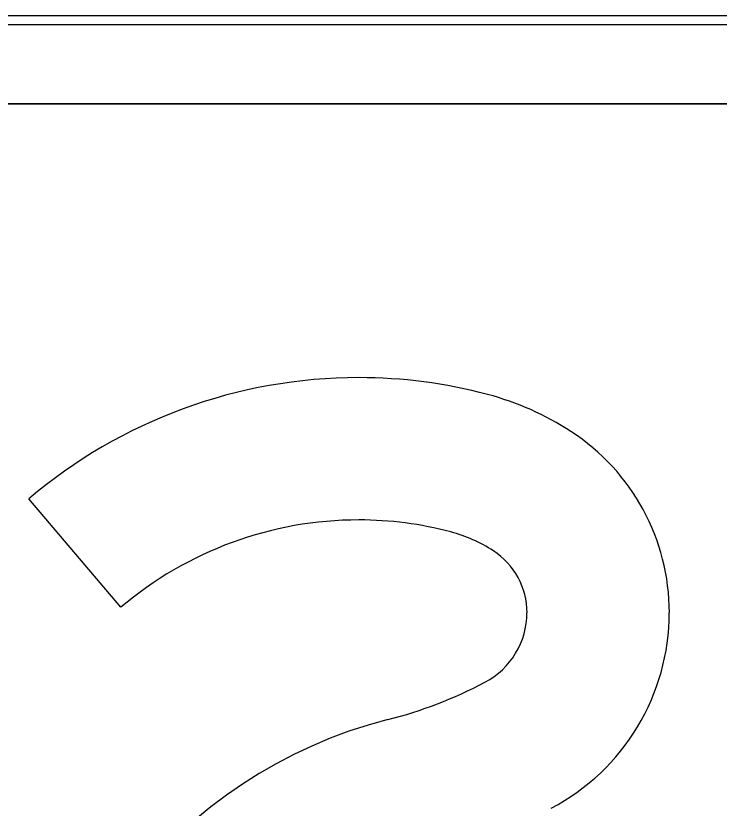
# Model space of a CAD drawing. Extents: x 2149961 to 2150220, y 145114 to 145240.
# Drawn here: x 2150098.719 to 2150100.053, y 145162.297 to 145163.8 of the extents above; entities that cross this region are included whole.
import ezdxf

# ---------------------------------------------------------------- set-up
doc = ezdxf.new("R2010")
doc.units = 0
for name, color, linetype in [('GSBWFILL', 7, 'Continuous'), ('GSCOLORFILL', 7, 'Continuous'), ('GSOUTLINE', 7, 'Continuous')]:
    doc.layers.add(name, color=color, linetype=linetype)

msp = doc.modelspace()

# ---------------------------------------------------------------- linework, layer by layer
at = {"layer": 'GSBWFILL'}
for p, q in [((2150105.1121, 145163.7999), (2150091.4452, 145163.7999)), ((2150091.4452, 145163.6333), (2150105.1121, 145163.6333))]:
    msp.add_line(p, q, dxfattribs=at)
msp.add_lwpolyline([(2150098.9184, 145162.6778), (2150098.7436, 145162.8837)], dxfattribs=at)
for centre, major_axis, start_param, end_param in [((2150099.3699, 145162.1458), (0, 0.9678), 0, 0.70376), ((2150099.3699, 145162.1654), (0, 0.9482), 6.02311, 6.283185), ((2150099.4723, 145162.5501), (0, 0.5501), 5.706931, 6.02311), ((2150099.5487, 145162.6676), (0, 0.41), 4.712389, 5.706931), ((2150099.3699, 145162.1458), (0, 0.6978), 0, 0.70376), ((2150099.3699, 145162.1654), (0, 0.6782), 6.02311, 6.283185), ((2150099.4723, 145162.5501), (0, 0.2801), 5.706931, 6.02311), ((2150099.5487, 145162.6676), (0, 0.14), 4.712389, 5.706931), ((2150099.5395, 145162.6676), (0, 0.1491), 3.626327, 4.712389), ((2150099.5395, 145162.6676), (0, 0.4191), 3.626327, 4.712389), ((2150099.2152, 145163.2834), (0, 0.8451), 3.392123, 3.626327), ((2150099.6492, 145161.5874), (0, 0.9056), 0.25053, 1.570796)]:
    msp.add_ellipse(centre, major_axis=major_axis, ratio=0.999994, start_param=start_param, end_param=end_param, dxfattribs=at)
at = {"layer": 'GSCOLORFILL'}
for p, q in [((2150105.1121, 145163.7999), (2150091.4452, 145163.7999)), ((2150105.1121, 145163.7999), (2150091.4452, 145163.7999)), ((2150105.1121, 145163.7999), (2150091.4452, 145163.7999)), ((2150091.4452, 145163.7833), (2150105.1121, 145163.7833)), ((2150091.4452, 145163.6333), (2150105.1121, 145163.6333))]:
    msp.add_line(p, q, dxfattribs=at)
msp.add_lwpolyline([(2150098.9184, 145162.6778), (2150098.7436, 145162.8837)], dxfattribs=at)
for centre, major_axis, start_param, end_param in [((2150099.3699, 145162.1458), (0, 0.9678), 0, 0.70376), ((2150099.3699, 145162.1654), (0, 0.9482), 6.02311, 6.283185), ((2150099.4723, 145162.5501), (0, 0.5501), 5.706931, 6.02311), ((2150099.5487, 145162.6676), (0, 0.41), 4.712389, 5.706931), ((2150099.3699, 145162.1458), (0, 0.6978), 0, 0.70376), ((2150099.3699, 145162.1654), (0, 0.6782), 6.02311, 6.283185), ((2150099.4723, 145162.5501), (0, 0.2801), 5.706931, 6.02311), ((2150099.5487, 145162.6676), (0, 0.14), 4.712389, 5.706931), ((2150099.5395, 145162.6676), (0, 0.1491), 3.626327, 4.712389), ((2150099.5395, 145162.6676), (0, 0.4191), 3.626327, 4.712389), ((2150099.2152, 145163.2834), (0, 0.8451), 3.392123, 3.626327), ((2150099.6492, 145161.5874), (0, 0.9056), 0.25053, 1.570796)]:
    msp.add_ellipse(centre, major_axis=major_axis, ratio=0.999994, start_param=start_param, end_param=end_param, dxfattribs=at)
at = {"layer": 'GSOUTLINE'}
for p, q in [((2150105.1121, 145163.7999), (2150091.4452, 145163.7999)), ((2150105.1121, 145163.6333), (2150091.4452, 145163.6333))]:
    msp.add_line(p, q, dxfattribs=at)
msp.add_lwpolyline([(2150098.9184, 145162.6778), (2150098.7436, 145162.8837)], dxfattribs=at)
for centre, major_axis, start_param, end_param in [((2150099.3699, 145162.1458), (0, 0.9678), 0, 0.70376), ((2150099.3699, 145162.1654), (0, 0.9482), 6.02311, 6.283185), ((2150099.4723, 145162.5501), (0, 0.5501), 5.706931, 6.02311), ((2150099.5487, 145162.6676), (0, 0.41), 4.712389, 5.706931), ((2150099.3699, 145162.1458), (0, 0.6978), 0, 0.70376), ((2150099.3699, 145162.1654), (0, 0.6782), 6.02311, 6.283185), ((2150099.4723, 145162.5501), (0, 0.2801), 5.706931, 6.02311), ((2150099.5487, 145162.6676), (0, 0.14), 4.712389, 5.706931), ((2150099.5395, 145162.6676), (0, 0.1491), 3.626327, 4.712389), ((2150099.5395, 145162.6676), (0, 0.4191), 3.626327, 4.712389), ((2150099.2152, 145163.2834), (0, 0.8451), 3.392123, 3.626327), ((2150099.6492, 145161.5874), (0, 0.9056), 0.25053, 1.570796)]:
    msp.add_ellipse(centre, major_axis=major_axis, ratio=0.999994, start_param=start_param, end_param=end_param, dxfattribs=at)

doc.saveas('drawing.dxf')
